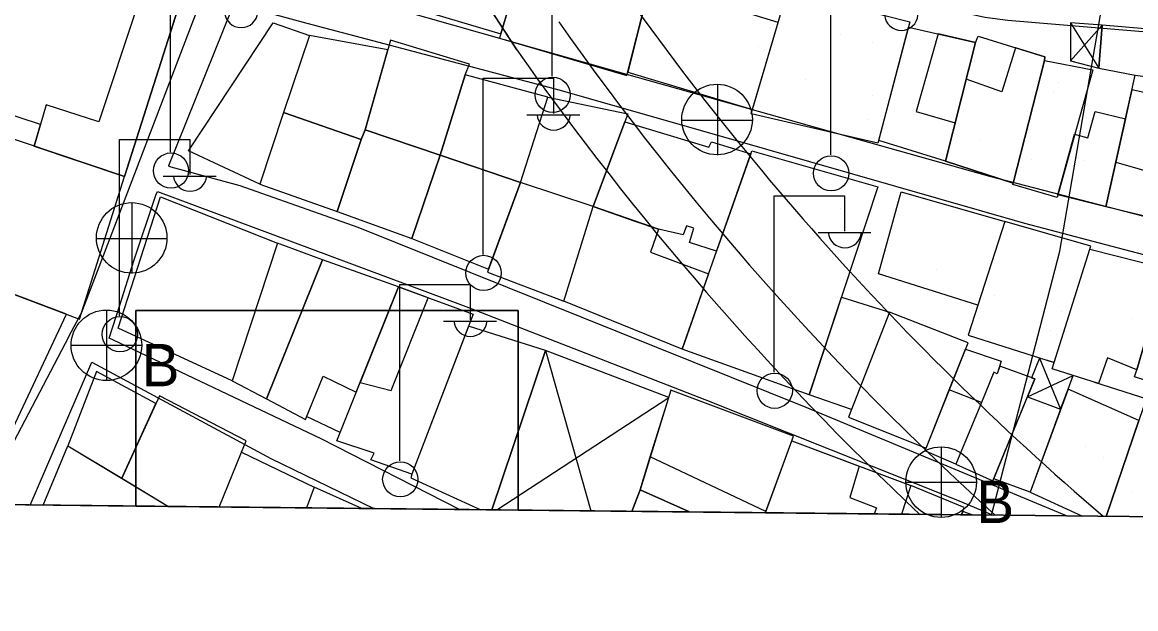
# Model space of a CAD drawing. Extents: x 417997 to 421451, y 4451742 to 4455216.
# Drawn here: x 420261.6 to 420372.1, y 4452223.3 to 4452281.5 of the extents above; entities that cross this region are included whole.
import ezdxf

# ---------------------------------------------------------------- set-up
doc = ezdxf.new("R2010")
doc.units = 0
for name, color, linetype in [('ADAKENARI', 7, 'Continuous'), ('B_Mesken', 7, 'Continuous'), ('B_Sundurma', 7, 'Continuous'), ('B_Teras', 7, 'Continuous'), ('Default', 7, 'Continuous'), ('KALDIRIM', 7, 'Continuous'), ('LJ_SEMBOL', 7, 'Continuous'), ('PAFTALAMA', 7, 'Continuous'), ('PL_AYA_PARK_DINLENME', 7, 'Continuous'), ('PL_TURZM', 7, 'Continuous'), ('S_Elektrik_Diregi', 7, 'Continuous'), ('S_Rogar_Kapagi', 7, 'Continuous'), ('S_Rogar_Kapagi_Buski', 7, 'Continuous'), ('Sinir_Duvar_tek_tarafa_ait', 7, 'Continuous'), ('Sinir_Harap_Yerlesim_Alani', 7, 'Continuous'), ('SN_3_DERECE_KAYNAK_KORUMA', 7, 'Continuous'), ('TR_PARKALANI', 7, 'Continuous'), ('TR_TİC_TURIZM_K', 7, 'Continuous'), ('Y_Lejant', 7, 'Continuous'), ('Yol_Sose', 7, 'Continuous')]:
    doc.layers.add(name, color=color, linetype=linetype)

# ---------------------------------------------------------------- blocks, each defined once
blk = doc.blocks.new('POINT_DISPLAY')
at = {"layer": 'Default'}
blk.add_line((0, 0), (0, 0), dxfattribs=at)

msp = doc.modelspace()

# ---------------------------------------------------------------- linework, layer by layer
at = {"layer": 'ADAKENARI'}
msp.add_line((420303.9, 4452289.25), (420310.71, 4452278.76), dxfattribs=at)
msp.add_line((420303.9, 4452289.25), (420310.71, 4452278.76), dxfattribs=at)
for radius, start, end in [(288, 213.2488, 229.4469), (288, 213.2488, 229.4469), (300, 215.1083, 226.7835), (300, 215.1083, 226.7835)]:
    msp.add_arc((420556.13, 4452451.29), radius, start, end, dxfattribs=at)
at = {"layer": 'B_Mesken'}
for points in [[(420237.27, 4452297.71), (420268.97, 4452288.2), (420277.8, 4452285.11), (420271.79, 4452266.19), (420262.82, 4452269.21), (420263.44, 4452271.34), (420234.16, 4452280.95)], [(420299.42, 4452283.23), (420309.1, 4452280.36), (420312.37, 4452291.21), (420312.43, 4452291.58), (420302.56, 4452293.85)], [(420312.37, 4452291.21), (420308.97, 4452279.92), (420321.61, 4452276.22), (420324.46, 4452287.45)], [(420336.62, 4452281.47), (420323.93, 4452285.38), (420321.7, 4452276.56), (420334.09, 4452272.85)], [(420349.69, 4452281.56), (420346.53, 4452269.5), (420333.96, 4452272.43), (420337.56, 4452284.66)], [(420286.51, 4452281.44), (420290.12, 4452280.19), (420287.54, 4452272.53), (420285.19, 4452265.43), (420278.12, 4452268.75)], [(420349.55, 4452281.02), (420356.2, 4452279.5), (420353.22, 4452267.73), (420346.61, 4452269.78)], [(420368.78, 4452281.22), (420368.45, 4452276.96), (420372.05, 4452276.25), (420375.45, 4452275.78), (420379.49, 4452274.88), (420380.42, 4452280.22)], [(420290.12, 4452280.19), (420287.54, 4452272.53), (420295.26, 4452269.86), (420295.65, 4452270.81), (420297.89, 4452278.75)], [(420305.59, 4452276.28), (420306.02, 4452277.35), (420298.17, 4452279.72), (420295.65, 4452270.81), (420303.08, 4452268.3)], [(420352.51, 4452280.35), (420350.31, 4452272.66), (420354.18, 4452271.52), (420356.2, 4452279.5)], [(420359.96, 4452265.53), (420353.22, 4452267.73), (420356.2, 4452279.5), (420356.49, 4452280.13), (420363.09, 4452278.08), (420363.07, 4452277.71)], [(420363.07, 4452277.71), (420367.84, 4452276.78), (420364.3, 4452264.11), (420359.93, 4452265.39)], [(420313.79, 4452274.08), (420305.59, 4452276.28), (420303.08, 4452268.3), (420311.08, 4452265.59)], [(420372.05, 4452276.25), (420375.45, 4452275.78), (420375.41, 4452275.4), (420379, 4452274.66), (420376.3, 4452261.47), (420369.13, 4452263.2)], [(420321.71, 4452272.41), (420318.28, 4452263.21), (420311.08, 4452265.59), (420313.79, 4452274.08)], [(420292.89, 4452262.73), (420295.26, 4452269.86), (420287.54, 4452272.53), (420285.19, 4452265.43)], [(420321.42, 4452271.63), (420329.74, 4452269.11), (420330.03, 4452269.65), (420333.92, 4452268.45), (420330.52, 4452258.78), (420327.82, 4452259.64), (420328.27, 4452261.05), (420327.53, 4452261.31), (420327.22, 4452260.4), (420324.76, 4452260.98), (420318.28, 4452263.21)], [(420366.05, 4452270.38), (420367.37, 4452270.02), (420368.07, 4452272.65), (420371.09, 4452271.93), (420369.13, 4452263.2), (420364.37, 4452264.38)], [(420300.3, 4452260.05), (420303.08, 4452268.3), (420295.65, 4452270.81), (420295.26, 4452269.86), (420292.89, 4452262.73)], [(420346.52, 4452265.17), (420339.7, 4452244.52), (420327.1, 4452249.07), (420334.02, 4452268.73)], [(420300.3, 4452260.05), (420307.9, 4452257), (420311.08, 4452265.59), (420303.08, 4452268.3)], [(420311.08, 4452265.59), (420307.78, 4452256.69), (420315.37, 4452253.82), (420318.28, 4452263.21)], [(420282.46, 4452245.91), (420271.16, 4452251.15), (420275.34, 4452264.16), (420286.95, 4452259.57)], [(420356.45, 4452253.43), (420346.59, 4452256.54), (420348.85, 4452264.66), (420359.11, 4452261.74)], [(420324.76, 4452260.98), (420323.97, 4452258.68), (420329.72, 4452256.53), (420327.1, 4452249.07), (420315.37, 4452253.82), (420318.28, 4452263.21), (420322.4, 4452261.77)], [(420367.57, 4452258.99), (420367.66, 4452259.29), (420359.11, 4452261.74), (420355.49, 4452250.43), (420364.01, 4452247.72)], [(420246.6, 4452258.93), (420245.47, 4452255.76), (420257.19, 4452240.27), (420259.69, 4452239.05), (420266.03, 4452252.52), (420246.89, 4452259.74)], [(420291.41, 4452257.91), (420286.95, 4452259.57), (420282.46, 4452245.91), (420285.85, 4452244.13)], [(420372.21, 4452247), (420369.31, 4452248.19), (420368.41, 4452245.65), (420363.82, 4452247.11), (420367.57, 4452258.99), (420375, 4452257.09), (420375.05, 4452256.79)], [(420291.41, 4452257.91), (420285.85, 4452244.13), (420289.72, 4452242.08), (420291.5, 4452246.37), (420294.77, 4452244.79), (420298.96, 4452255.24)], [(420375.05, 4452256.79), (420382.98, 4452254.72), (420379.76, 4452244.41), (420379.56, 4452243.86), (420371.99, 4452246.31), (420372.21, 4452247)], [(420306.36, 4452252.54), (420300.28, 4452236.64), (420296.22, 4452238.06), (420296.56, 4452238.74), (420292.84, 4452239.96), (420298.96, 4452255.24)], [(420342.9, 4452254.22), (420347.68, 4452252.73), (420343.91, 4452243.07), (420339.7, 4452244.52)], [(420347.68, 4452252.73), (420343.62, 4452242.32), (420351.31, 4452239.24), (420355.47, 4452249.7)], [(420356.81, 4452243.77), (420354.25, 4452237.63), (420351.19, 4452238.96), (420351.31, 4452239.24), (420353.6, 4452245.01), (420355.21, 4452249.05), (420358.76, 4452247.87), (420358.36, 4452246.62), (420358.02, 4452246.77)], [(420354.25, 4452237.63), (420357.94, 4452235.98), (420362.1, 4452246.1), (420358.61, 4452247.38), (420358.36, 4452246.62), (420358.02, 4452246.77), (420356.81, 4452243.77)], [(420269, 4452246.84), (420266.15, 4452239.47), (420271.51, 4452236.24), (420274.9, 4452243.65)], [(420361.37, 4452244.33), (420364.66, 4452243.09), (420361.64, 4452234.88), (420358.03, 4452236.18)]]:
    msp.add_lwpolyline(points, close=True, dxfattribs=at)
for points in [[(420308.22, 4452233.11), (420313.55, 4452248.94), (420305.9, 4452251.33), (420300.28, 4452236.64), (420300.17, 4452236.27), (420307.13, 4452233.12)], [(420281.17, 4452233.39), (420283.38, 4452238.85), (420283.86, 4452239.97), (420275.26, 4452244.44), (420271.51, 4452236.24), (420276.15, 4452233.45)], [(420335.37, 4452232.82), (420338.16, 4452240.41), (420325.99, 4452245), (420322.94, 4452235.11), (420327.85, 4452232.9)], [(420369.19, 4452232.46), (420372.42, 4452241.97), (420365.4, 4452245.1), (420361.64, 4452234.88), (420366.84, 4452232.49)], [(420376.37, 4452232.39), (420378.98, 4452240.95), (420372.88, 4452243.34), (420369.19, 4452232.46)], [(420335.37, 4452232.82), (420337.99, 4452239.97), (420349.79, 4452235.52), (420348.88, 4452232.68)], [(420263.7, 4452233.58), (420266.15, 4452239.47), (420276.15, 4452233.45)], [(420281.17, 4452233.39), (420283.38, 4452238.85), (420290.6, 4452235.35), (420289.83, 4452233.3)], [(420295.31, 4452233.25), (420290.6, 4452235.35), (420289.83, 4452233.3)], [(420354.82, 4452232.62), (420355.09, 4452233.33), (420349.79, 4452235.52), (420348.88, 4452232.68)], [(420327.85, 4452232.9), (420322.94, 4452235.11), (420322.11, 4452232.96)], [(420355.88, 4452232.61), (420354.95, 4452232.96), (420354.82, 4452232.62)]]:
    msp.add_lwpolyline(points, dxfattribs=at)
at = {"layer": 'B_Sundurma'}
for p, q in [((420365.63, 4452277.69), (420368.78, 4452281.22)), ((420365.65, 4452281.45), (420368.45, 4452276.96)), ((420313.55, 4452248.94), (420318.04, 4452233.01)), ((420362.56, 4452248.18), (420364.66, 4452243.09)), ((420361.37, 4452244.33), (420365.89, 4452246.45)), ((420308.71, 4452233.1), (420325.77, 4452244.27))]:
    msp.add_line(p, q, dxfattribs=at)
for points in [[(420365.65, 4452281.45), (420365.63, 4452277.69), (420368.45, 4452276.96), (420368.78, 4452281.22)], [(420362.56, 4452248.18), (420361.77, 4452246.22), (420362.1, 4452246.1), (420361.37, 4452244.33), (420364.66, 4452243.09), (420365.4, 4452245.1), (420365.89, 4452246.45), (420363.82, 4452247.11), (420364.01, 4452247.72)]]:
    msp.add_lwpolyline(points, close=True, dxfattribs=at)
msp.add_lwpolyline([(420322.11, 4452232.96), (420322.94, 4452235.11), (420323.94, 4452238.36), (420325.77, 4452244.27), (420313.55, 4452248.94), (420308.22, 4452233.11)], dxfattribs=at)
at = {"layer": 'B_Teras'}
for points in [[(420268.97, 4452288.2), (420267.64, 4452284.65), (420273, 4452282.97), (420269.24, 4452271.62), (420264.02, 4452273.31), (420262.82, 4452269.21), (420271.79, 4452266.19), (420277.8, 4452285.11)], [(420360.19, 4452278.98), (420358.82, 4452274.6), (420355.28, 4452275.87), (420353.22, 4452267.73), (420359.96, 4452265.53), (420363.07, 4452277.71), (420363.09, 4452278.08)], [(420370.12, 4452267.62), (420377.14, 4452265.6), (420379, 4452274.66), (420375.41, 4452275.4), (420375.09, 4452274.07), (420371.73, 4452274.81)], [(420298.23, 4452244.97), (420301.92, 4452254.16), (420298.96, 4452255.24), (420295.16, 4452245.75)], [(420355.21, 4452249.05), (420358.76, 4452247.87), (420358.36, 4452246.62), (420358.02, 4452246.77), (420356.81, 4452243.77), (420353.6, 4452245.01)]]:
    msp.add_lwpolyline(points, close=True, dxfattribs=at)
for points in [[(420335.37, 4452232.82), (420335.42, 4452232.96), (420337.99, 4452239.97), (420344.67, 4452237.45), (420343.73, 4452234.34), (420346.38, 4452233.3), (420346.16, 4452232.71)], [(420335.37, 4452232.82), (420335.42, 4452232.96), (420323.94, 4452238.36), (420322.94, 4452235.11), (420327.85, 4452232.9)]]:
    msp.add_lwpolyline(points, dxfattribs=at)
at = {"layer": 'KALDIRIM'}
msp.add_arc((420556.13, 4452451.29), 295, 215.1264, 227.85, dxfattribs=at)
msp.add_arc((420556.13, 4452451.29), 295, 215.1264, 227.85, dxfattribs=at)
at = {"layer": 'LJ_SEMBOL'}
msp.add_line((420272.89, 4452233.48), (420310.83, 4452233.08), dxfattribs=at)
msp.add_line((420272.89, 4452233.48), (420310.83, 4452233.08), dxfattribs=at)
msp.add_lwpolyline([(420310.83, 4452233.08), (420310.83, 4452252.91), (420272.89, 4452252.91), (420272.89, 4452233.48)], dxfattribs=at)
msp.add_lwpolyline([(420310.83, 4452233.08), (420310.83, 4452252.91), (420272.89, 4452252.91), (420272.89, 4452233.48)], dxfattribs=at)
at = {"layer": 'PAFTALAMA'}
msp.add_line((419108.72, 4452245.78), (421237.47, 4452223.29), dxfattribs=at)
msp.add_line((419108.72, 4452245.78), (421237.47, 4452223.29), dxfattribs=at)
at = {"layer": 'PL_AYA_PARK_DINLENME'}
msp.add_line((420368.88, 4452232.47), (420398.21, 4452232.16), dxfattribs=at)
msp.add_line((420368.88, 4452232.47), (420398.21, 4452232.16), dxfattribs=at)
msp.add_arc((420556.13, 4452451.29), 288, 213.2488, 229.4469, dxfattribs=at)
msp.add_arc((420556.13, 4452451.29), 288, 213.2488, 229.4469, dxfattribs=at)
at = {"layer": 'PL_TURZM'}
for p, q in [((420310.71, 4452278.76), (420303.9, 4452289.25)), ((420310.71, 4452278.76), (420303.9, 4452289.25)), ((420244.56, 4452233.78), (420350.7, 4452232.66)), ((420244.56, 4452233.78), (420350.7, 4452232.66))]:
    msp.add_line(p, q, dxfattribs=at)
msp.add_arc((420556.13, 4452451.29), 300, 215.1083, 226.7835, dxfattribs=at)
msp.add_arc((420556.13, 4452451.29), 300, 215.1083, 226.7835, dxfattribs=at)
at = {"layer": 'S_Elektrik_Diregi'}
for p, q in [((420314.22, 4452276.14), (420314.22, 4452293.64)), ((420276.35, 4452268.62), (420276.35, 4452286.12)), ((420341.85, 4452268.34), (420341.85, 4452285.84)), ((420307.36, 4452258.45), (420307.36, 4452275.95)), ((420307.36, 4452275.95), (420314.36, 4452275.95)), ((420314.36, 4452272.45), (420314.36, 4452275.95)), ((420311.7, 4452272.31), (420316.95, 4452272.31)), ((420271.28, 4452252.38), (420271.28, 4452269.88)), ((420271.28, 4452269.88), (420278.28, 4452269.88)), ((420278.28, 4452266.38), (420278.28, 4452269.88)), ((420275.62, 4452266.24), (420280.87, 4452266.24)), ((420336.25, 4452246.77), (420336.25, 4452264.27)), ((420336.25, 4452264.27), (420343.25, 4452264.27)), ((420343.25, 4452260.77), (420343.25, 4452264.27)), ((420340.59, 4452260.63), (420345.84, 4452260.63)), ((420299.1, 4452237.98), (420299.1, 4452255.48)), ((420299.1, 4452255.48), (420306.1, 4452255.48)), ((420306.1, 4452251.98), (420306.1, 4452255.48)), ((420303.44, 4452251.84), (420308.69, 4452251.84))]:
    msp.add_line(p, q, dxfattribs=at)
for centre in [(420314.26, 4452274.3), (420276.39, 4452266.78), (420341.89, 4452266.51), (420307.4, 4452256.62), (420271.32, 4452250.54), (420336.29, 4452244.93), (420299.14, 4452236.14)]:
    msp.add_circle(centre, 1.75, dxfattribs=at)
for centre in [(420283.35, 4452282.63), (420348.85, 4452282.36), (420314.36, 4452272.46), (420278.28, 4452266.39), (420343.25, 4452260.78), (420306.1, 4452251.99)]:
    msp.add_arc(centre, 1.66, 184.8384, 355.1464, dxfattribs=at)
at = {"layer": 'S_Rogar_Kapagi'}
for p, q in [((420330.63, 4452268.32), (420330.63, 4452275.32)), ((420327.06, 4452271.79), (420334.06, 4452271.79)), ((420272.54, 4452256.57), (420272.54, 4452263.57)), ((420268.97, 4452260.03), (420275.97, 4452260.03))]:
    msp.add_line(p, q, dxfattribs=at)
for centre in [(420330.57, 4452271.85), (420272.49, 4452260.1)]:
    msp.add_circle(centre, 3.5, dxfattribs=at)
at = {"layer": 'S_Rogar_Kapagi_Buski'}
for p, q in [((420269.98, 4452252.94), (420269.98, 4452245.94)), ((420266.48, 4452249.44), (420273.48, 4452249.44)), ((420352.8, 4452239.36), (420352.8, 4452232.36)), ((420349.3, 4452235.86), (420356.3, 4452235.86))]:
    msp.add_line(p, q, dxfattribs=at)
for centre in [(420269.98, 4452249.44), (420352.8, 4452235.86)]:
    msp.add_circle(centre, 3.5, dxfattribs=at)
at = {"layer": 'Sinir_Duvar_tek_tarafa_ait'}
for points in [[(420368.03, 4452245.77), (420379.86, 4452242)], [(420293.17, 4452240.79), (420289.84, 4452242.37)]]:
    msp.add_lwpolyline(points, dxfattribs=at)
at = {"layer": 'Sinir_Harap_Yerlesim_Alani'}
msp.add_lwpolyline([(420234.71, 4452278.66), (420231.38, 4452263.62), (420246.6, 4452258.93), (420246.89, 4452259.74), (420267.3, 4452252.04), (420271.79, 4452266.19)], close=True, dxfattribs=at)
at = {"layer": 'SN_3_DERECE_KAYNAK_KORUMA'}
for p, q in [((420364.57, 4452258.77), (420388.14, 4452395.87)), ((420364.57, 4452258.77), (420388.14, 4452395.87)), ((420357.81, 4452232.59), (420364.57, 4452258.77)), ((420357.81, 4452232.59), (420364.57, 4452258.77)), ((419108.72, 4452245.78), (420357.81, 4452232.59)), ((419108.72, 4452245.78), (420357.81, 4452232.59))]:
    msp.add_line(p, q, dxfattribs=at)
at = {"layer": 'TR_TİC_TURIZM_K'}
for p, q in [((420310.71, 4452278.76), (420303.9, 4452289.25)), ((420310.71, 4452278.76), (420303.9, 4452289.25)), ((420272.89, 4452233.48), (420272.89, 4452252.91)), ((420272.89, 4452252.91), (420310.83, 4452252.91)), ((420272.89, 4452233.48), (420272.89, 4452252.91)), ((420272.89, 4452252.91), (420310.83, 4452252.91)), ((420310.83, 4452252.91), (420310.83, 4452233.08)), ((420310.83, 4452252.91), (420310.83, 4452233.08)), ((420244.56, 4452233.78), (420272.89, 4452233.48)), ((420244.56, 4452233.78), (420272.89, 4452233.48)), ((420310.83, 4452233.08), (420350.7, 4452232.66)), ((420310.83, 4452233.08), (420350.7, 4452232.66))]:
    msp.add_line(p, q, dxfattribs=at)
msp.add_arc((420556.13, 4452451.29), 300, 215.1083, 226.7835, dxfattribs=at)
msp.add_arc((420556.13, 4452451.29), 300, 215.1083, 226.7835, dxfattribs=at)
at = {"layer": 'Y_Lejant'}
msp.add_lwpolyline([(419138.44, 4455021.89), (421266.41, 4454999.4), (421237.47, 4452223.29), (419108.72, 4452245.78)], close=True, dxfattribs=at)
at = {"layer": 'Yol_Sose'}
for points in [[(420266.26, 4452250.31), (420267.54, 4452252.73), (420279.77, 4452284.79), (420279.74, 4452284.95), (420229.9, 4452300.77)], [(420318.64, 4452291.45), (420339.46, 4452286.02), (420357.14, 4452282), (420359.41, 4452281.7), (420383.42, 4452279.69), (420386.25, 4452279.5), (420388.57, 4452279.23), (420395.56, 4452278.09), (420403.7, 4452276.2), (420405.72, 4452275.46), (420408.32, 4452274.02), (420412.39, 4452270.24), (420412.77, 4452269.54), (420413, 4452268.29), (420408.33, 4452254.17), (420407.96, 4452253.77), (420407.29, 4452253.55), (420406.24, 4452253.49), (420389.16, 4452258.02), (420357.62, 4452266.19), (420319.74, 4452276.85), (420288.96, 4452285.62)], [(420283.26, 4452265.28), (420276.41, 4452267.11), (420276.2, 4452267.2), (420276.18, 4452267.28), (420282.5, 4452282.97), (420282.58, 4452283.11), (420282.8, 4452283.33)], [(420282.8, 4452283.33), (420289.87, 4452281.41)], [(420289.87, 4452281.41), (420298.14, 4452279.23), (420315, 4452274.76), (420335.47, 4452268.9), (420361.07, 4452261.56), (420392.72, 4452253.24), (420401.51, 4452250.79), (420405.03, 4452250.04), (420405.63, 4452249.67), (420400.03, 4452232.14)], [(420365.24, 4452232.51), (420339.42, 4452243.28), (420294.95, 4452261.13), (420283.26, 4452265.28)], [(420305.01, 4452233.14), (420291.3, 4452240.16), (420270.67, 4452249.95), (420270.27, 4452250.14), (420271.32, 4452253.41), (420272.7, 4452257.83), (420274.88, 4452264.35), (420275.04, 4452264.69), (420303.51, 4452254.07), (420305.9, 4452253.19), (420329.36, 4452244.07), (420354.43, 4452234.08), (420357.95, 4452232.58)], [(420266.26, 4452250.31), (420257.49, 4452233.64)], [(420262.41, 4452233.59), (420268.55, 4452247.75), (420286.28, 4452238.22), (420296.52, 4452233.23)]]:
    msp.add_lwpolyline(points, dxfattribs=at)

# ---------------------------------------------------------------- block references
at = {"layer": 'TR_PARKALANI', "xscale": 0.1, "yscale": 0.10000000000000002}
for p in [(420335.83, 4452281.01), (420335.83, 4452281.01), (420369.9, 4452280.93), (420369.9, 4452280.93), (420342.83, 4452280.29), (420342.83, 4452280.29), (420345.98, 4452279.51), (420345.98, 4452279.51), (420334.7, 4452279.13), (420334.7, 4452279.13), (420335.3, 4452278.67), (420335.3, 4452278.67), (420349.73, 4452279.17), (420349.73, 4452279.17), (420356.08, 4452277.61), (420356.08, 4452277.61), (420362.65, 4452276.6), (420362.65, 4452276.6), (420339.31, 4452275.78), (420339.31, 4452275.78), (420364.4, 4452275.49), (420364.4, 4452275.49), (420345.98, 4452274.24), (420345.98, 4452274.24), (420363.98, 4452274.6), (420363.98, 4452274.6), (420345.45, 4452271.9), (420345.45, 4452271.9), (420367.27, 4452272.02), (420367.27, 4452272.02), (420353.88, 4452270.86), (420353.88, 4452270.86), (420356.65, 4452269.9), (420356.65, 4452269.9), (420338.21, 4452267.58), (420338.21, 4452267.58), (420361.78, 4452267.85), (420361.78, 4452267.85), (420366.99, 4452267.83), (420366.99, 4452267.83), (420339.95, 4452266.46), (420339.95, 4452266.46), (420370, 4452265.77), (420370, 4452265.77), (420342.83, 4452263), (420342.83, 4452263), (420354.44, 4452263.15), (420354.44, 4452263.15), (420364.78, 4452261.08), (420364.78, 4452261.08), (420367.79, 4452259.01), (420367.79, 4452259.01), (420352.37, 4452256.94), (420352.37, 4452256.94), (420358.12, 4452254.34), (420358.12, 4452254.34), (420363.79, 4452253.92), (420363.79, 4452253.92), (420364.78, 4452252.81), (420364.78, 4452252.81), (420371.78, 4452252.09), (420371.78, 4452252.09), (420363.66, 4452250.93), (420363.66, 4452250.93), (420364.26, 4452250.47), (420364.26, 4452250.47), (420368.27, 4452247.57), (420368.27, 4452247.57), (420361.59, 4452247.17), (420361.59, 4452247.17), (420367.17, 4452239.37), (420367.17, 4452239.37), (420368.91, 4452238.26), (420368.91, 4452238.26), (420371.78, 4452234.79), (420371.78, 4452234.79)]:
    msp.add_blockref('POINT_DISPLAY', p, dxfattribs=at)

# ---------------------------------------------------------------- texts
at = {"layer": 'S_Rogar_Kapagi_Buski'}
for p in [(420273.48, 4452245.37), (420356.3, 4452231.8)]:
    msp.add_text('B', height=4.2, dxfattribs=at).set_placement(p)

doc.saveas('drawing.dxf')
